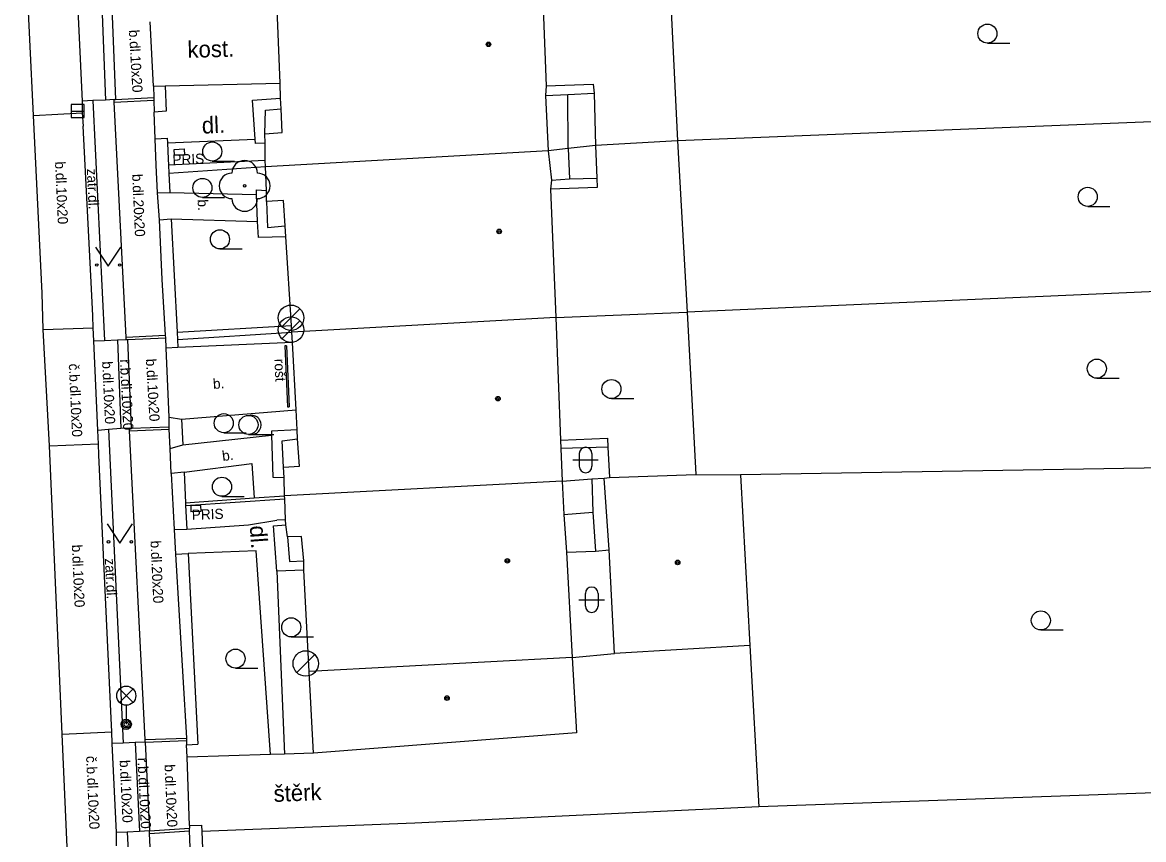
# Model space of a CAD drawing. Extents: x -600309 to -598967, y -1161267 to -1160292.
# Drawn here: x -599771.77 to -599727.72, y -1160520.86 to -1160488.76 of the extents above; entities that cross this region are included whole.
import ezdxf

# ---------------------------------------------------------------- set-up
doc = ezdxf.new("R2010")
doc.units = 0
for name, color, linetype in [('Level 10', 7, 'Continuous'), ('Level 11', 7, 'Continuous'), ('Level 22', 7, 'Continuous'), ('Level 24', 7, 'Continuous'), ('Level 27', 7, 'Continuous'), ('Level 33', 7, 'Continuous'), ('Level 36', 7, 'Continuous'), ('Level 39', 7, 'Continuous'), ('Level 40', 7, 'Continuous'), ('Level 41', 7, 'Continuous'), ('Level 42', 7, 'Continuous'), ('Level 5', 7, 'Continuous'), ('Level 51', 7, 'Continuous'), ('Level 52', 7, 'Continuous'), ('Level 7', 7, 'Continuous'), ('Level 8', 7, 'Continuous')]:
    doc.layers.add(name, color=color, linetype=linetype)

msp = doc.modelspace()

# ---------------------------------------------------------------- linework, layer by layer
at = {"layer": 'Level 10'}
for points in [[(-599769.8, -1160483.83), (-599769.42, -1160491.85), (-599769.42, -1160492.31)], [(-599769.42, -1160492.31), (-599769.39, -1160492.84)], [(-599768.99, -1160500.75), (-599769.01, -1160500.29), (-599769.06, -1160499.23), (-599769.39, -1160492.84)], [(-599768.78, -1160505.31), (-599768.81, -1160504.79), (-599768.96, -1160501.27), (-599768.99, -1160500.75)], [(-599768.26, -1160516.63), (-599768.29, -1160516.09), (-599768.77, -1160505.76), (-599768.78, -1160505.31)], [(-599768.07, -1160521.1), (-599768.08, -1160520.58), (-599768.24, -1160517.09), (-599768.26, -1160516.63)]]:
    msp.add_lwpolyline(points, dxfattribs=at)
at = {"layer": 'Level 11'}
for points in [[(-599771.33, -1160492.41), (-599771.77, -1160483.45)], [(-599768.73, -1160487.2), (-599768.64, -1160488.43), (-599768.51, -1160491.81)], [(-599768.33, -1160487.18), (-599768.32, -1160487.28), (-599768.24, -1160488.41), (-599768.24, -1160488.51), (-599768.11, -1160491.79)], [(-599766.16, -1160491.25), (-599761.65, -1160491.14)], [(-599769.01, -1160491.83), (-599769.42, -1160491.85)], [(-599768.51, -1160491.81), (-599769.01, -1160491.83)], [(-599769.01, -1160491.83), (-599768.54, -1160501.25)], [(-599768.17, -1160491.79), (-599768.51, -1160491.81)], [(-599768.17, -1160491.79), (-599768.11, -1160491.79), (-599766.61, -1160491.71)], [(-599767.69, -1160501.22), (-599767.7, -1160501.12), (-599768.16, -1160491.89), (-599768.17, -1160491.79)], [(-599768.16, -1160491.89), (-599766.61, -1160491.81)], [(-599762.24, -1160493.5), (-599762.62, -1160493.51), (-599762.63, -1160493.34), (-599762.73, -1160491.81), (-599761.63, -1160491.73)], [(-599771.33, -1160492.41), (-599769.42, -1160492.31)], [(-599762.25, -1160493.14), (-599762.2199, -1160492.21), (-599761.6, -1160492.1599)], [(-599770.95, -1160500.82), (-599771, -1160499.39), (-599771.33, -1160492.41)], [(-599766.07, -1160493.49), (-599762.63, -1160493.34)], [(-599765.98, -1160495.44), (-599762.57, -1160495.52)], [(-599761.42, -1160497.18), (-599762.5, -1160497.21), (-599762.53, -1160496.58), (-599762.57, -1160495.52), (-599762.58, -1160495.33), (-599762.18, -1160495.36)], [(-599762.18, -1160495.8), (-599762.14, -1160496.82), (-599761.45, -1160496.75)], [(-599765.93, -1160496.48), (-599762.53, -1160496.58)], [(-599770.95, -1160500.82), (-599768.99, -1160500.75)], [(-599770.7, -1160505.39), (-599770.95, -1160500.82)], [(-599767.7, -1160501.12), (-599766.15, -1160501.05)], [(-599767.69, -1160501.22), (-599767.64, -1160501.22), (-599766.14, -1160501.15)], [(-599768.96, -1160501.27), (-599768.54, -1160501.25)], [(-599768.54, -1160501.25), (-599768.04, -1160501.23)], [(-599768.04, -1160501.23), (-599767.69, -1160501.22)], [(-599768.04, -1160501.23), (-599767.9, -1160504.71)], [(-599767.64, -1160501.22), (-599767.5, -1160504.7)], [(-599761.16, -1160501.33), (-599765.67, -1160501.53)], [(-599761.39, -1160501.46), (-599761.46, -1160501.46), (-599761.35, -1160503.86), (-599761.29, -1160503.86)], [(-599765.52, -1160504.35), (-599761.02, -1160503.98)], [(-599767.56, -1160504.7), (-599767.9, -1160504.71)], [(-599767.56, -1160504.7), (-599767.5, -1160504.7), (-599766, -1160504.64)], [(-599766.95, -1160517.03), (-599766.95, -1160516.93), (-599767.56, -1160504.8), (-599767.56, -1160504.7)], [(-599768.39, -1160504.75), (-599768.81, -1160504.79)], [(-599767.9, -1160504.71), (-599768.39, -1160504.75)], [(-599768.39, -1160504.75), (-599767.81, -1160517.07)], [(-599767.56, -1160504.8), (-599766, -1160504.74)], [(-599765.47, -1160505.35), (-599761.98, -1160504.97)], [(-599760.98, -1160504.76), (-599761.99, -1160504.81), (-599761.98, -1160504.97), (-599761.93, -1160506.62), (-599761.49, -1160506.63)], [(-599761.51, -1160506.23), (-599761.56, -1160505.19), (-599760.9699, -1160505.11)], [(-599770.7, -1160505.39), (-599768.78, -1160505.31)], [(-599770.21, -1160516.72), (-599770.7, -1160505.39)], [(-599765.42, -1160506.42), (-599762.76, -1160506.08)], [(-599762.76, -1160506.08), (-599762.67, -1160507.44)], [(-599749.4, -1160506.69), (-599749.36, -1160508)], [(-599750.5, -1160508.09), (-599749.36, -1160508)], [(-599749.36, -1160508), (-599749.26, -1160509.53)], [(-599765.31, -1160508.66), (-599762.89, -1160508.5)], [(-599762.89, -1160508.5), (-599761.78, -1160508.31)], [(-599761.9, -1160508.53), (-599761.42, -1160508.5)], [(-599761.78, -1160510.31), (-599761.9, -1160508.53)], [(-599761.43, -1160508.3), (-599761.78, -1160508.31)], [(-599761.35, -1160508.9699), (-599761.28, -1160509.94), (-599760.7199, -1160509.9099)], [(-599762.59, -1160509.51), (-599765.26, -1160509.62)], [(-599762.02, -1160517.52), (-599762.59, -1160509.51)], [(-599750.39, -1160509.57), (-599749.26, -1160509.53)], [(-599749.26, -1160509.53), (-599748.7199, -1160509.4699)], [(-599760.7199, -1160510.28), (-599761.78, -1160510.31)], [(-599761.78, -1160510.31), (-599761.47, -1160517.5)], [(-599743.19, -1160513.24), (-599742.84, -1160519.57)], [(-599750.17, -1160513.7), (-599748.51, -1160513.55)], [(-599770.21, -1160516.72), (-599768.26, -1160516.63)], [(-599770.01, -1160521.16), (-599770.21, -1160516.72)], [(-599766.95, -1160517.03), (-599767.34, -1160517.05), (-599767.81, -1160517.07)], [(-599766.95, -1160516.93), (-599765.33, -1160516.87)], [(-599766.95, -1160517.03), (-599765.32, -1160516.97)], [(-599766.95, -1160517.03), (-599766.78, -1160520.52)], [(-599767.81, -1160517.07), (-599768.24, -1160517.09)], [(-599767.34, -1160517.05), (-599767.17, -1160520.54)], [(-599760.33, -1160517.46), (-599761.47, -1160517.5), (-599762.02, -1160517.52), (-599765.3, -1160517.62)], [(-599766.78, -1160520.52), (-599767.17, -1160520.54), (-599767.66, -1160520.56)], [(-599766.78, -1160520.52), (-599765.2, -1160520.41)], [(-599766.78, -1160520.62), (-599765.2, -1160520.51)], [(-599766.1, -1160534.28), (-599766.78, -1160520.62), (-599766.78, -1160520.52)], [(-599767.66, -1160520.56), (-599768.08, -1160520.58)], [(-599767.66, -1160520.56), (-599767.6, -1160521.57), (-599766.94, -1160535.24)]]:
    msp.add_lwpolyline(points, dxfattribs=at)
at = {"layer": 'Level 22'}
msp.add_circle((-599763.04, -1160495.18), 0.05, dxfattribs=at)
for centre, start, end in [((-599763.04, -1160494.68), 0, 180), ((-599763.54, -1160495.18), 90, 270), ((-599762.54, -1160495.18), 270, 90), ((-599763.04, -1160495.68), 180, 0)]:
    msp.add_arc(centre, 0.5, start, end, dxfattribs=at)
at = {"layer": 'Level 24'}
for points in [[(-599765.81, -1160493.75), (-599765.41, -1160493.73)], [(-599765.8, -1160493.98), (-599765.81, -1160493.75)], [(-599765.4, -1160493.97), (-599765.8, -1160493.98)], [(-599765.41, -1160493.73), (-599765.4, -1160493.97)], [(-599761.39, -1160501.46), (-599761.29, -1160503.86)], [(-599764.76, -1160507.73), (-599765.16, -1160507.74)], [(-599765.16, -1160507.74), (-599765.15, -1160507.98)], [(-599764.75, -1160507.97), (-599764.76, -1160507.73)], [(-599764.75, -1160507.97), (-599765.15, -1160507.98)]]:
    msp.add_lwpolyline(points, dxfattribs=at)
at = {"layer": 'Level 27'}
for p, q in [((-599769.85, -1160492.24), (-599769.35, -1160492.24)), ((-599761.574, -1160500.713), (-599760.867, -1160500.006)), ((-599761.574, -1160501.183), (-599760.867, -1160500.476)), ((-599760.994, -1160514.293), (-599760.287, -1160513.586))]:
    msp.add_line(p, q, dxfattribs=at)
msp.add_lwpolyline([(-599769.85, -1160492.49), (-599769.35, -1160492.49), (-599769.35, -1160491.99), (-599769.85, -1160491.99)], close=True, dxfattribs=at)
for centre in [(-599761.22, -1160500.36), (-599761.22, -1160500.83), (-599760.64, -1160513.94)]:
    msp.add_circle(centre, 0.5, dxfattribs=at)
at = {"layer": 'Level 33'}
for p, q in [((-599767.955, -1160515.47), (-599767.425, -1160514.94)), ((-599767.955, -1160514.94), (-599767.425, -1160515.47)), ((-599767.69, -1160515.58), (-599767.69, -1160516.33))]:
    msp.add_line(p, q, dxfattribs=at)
for centre, radius in [((-599767.69, -1160515.205), 0.375), ((-599767.69, -1160516.33), 0.2), ((-599767.69, -1160516.33), 0.1445), ((-599767.69, -1160516.33), 0.0876)]:
    msp.add_circle(centre, radius, dxfattribs=at)
at = {"layer": 'Level 36'}
for p, q in [((-599733.86, -1160489.575), (-599732.985, -1160489.575)), ((-599764.31, -1160494.205), (-599763.435, -1160494.205)), ((-599764.7, -1160495.635), (-599763.825, -1160495.635)), ((-599729.92, -1160495.985), (-599729.045, -1160495.985)), ((-599764.01, -1160497.655), (-599763.135, -1160497.655)), ((-599729.56, -1160502.735), (-599728.685, -1160502.735)), ((-599748.63, -1160503.5349), (-599747.755, -1160503.5349)), ((-599763.86, -1160504.875), (-599762.985, -1160504.875)), ((-599762.89, -1160504.945), (-599761.89, -1160504.945)), ((-599750.146, -1160505.946), (-599749.146, -1160505.946)), ((-599749.896, -1160505.696), (-599749.896, -1160506.196)), ((-599749.396, -1160505.696), (-599749.396, -1160506.196)), ((-599763.93, -1160507.375), (-599763.055, -1160507.375)), ((-599749.656, -1160511.186), (-599749.656, -1160511.686)), ((-599749.156, -1160511.186), (-599749.156, -1160511.686)), ((-599749.906, -1160511.436), (-599748.906, -1160511.436)), ((-599731.76, -1160512.625), (-599730.885, -1160512.625)), ((-599761.21, -1160512.895), (-599760.335, -1160512.895)), ((-599763.4, -1160514.125), (-599762.525, -1160514.125))]:
    msp.add_line(p, q, dxfattribs=at)
for points in [[(-599768.9, -1160497.59), (-599768.4, -1160498.34), (-599767.9, -1160497.59)], [(-599768.44, -1160508.46), (-599767.94, -1160509.21), (-599767.44, -1160508.46)]]:
    msp.add_lwpolyline(points, dxfattribs=at)
for centre, radius in [((-599733.8601, -1160489.1999), 0.375), ((-599764.3101, -1160493.8299), 0.375), ((-599764.7001, -1160495.2599), 0.375), ((-599729.9201, -1160495.6099), 0.375), ((-599764.0101, -1160497.2799), 0.375), ((-599768.8502, -1160498.2898), 0.05), ((-599767.9508, -1160498.2898), 0.05), ((-599729.5601, -1160502.3599), 0.375), ((-599748.6301, -1160503.1598), 0.375), ((-599763.8601, -1160504.4999), 0.375), ((-599762.89, -1160504.5696), 0.375), ((-599763.9301, -1160506.9999), 0.375), ((-599768.3902, -1160509.1598), 0.05), ((-599767.4908, -1160509.1598), 0.05), ((-599761.2101, -1160512.5199), 0.375), ((-599731.7601, -1160512.2499), 0.375), ((-599763.4001, -1160513.7499), 0.375)]:
    msp.add_circle(centre, radius, dxfattribs=at)
for centre, radius, start, end in [((-599762.765, -1160504.5696), 0.375, 260.40593, 99.59407), ((-599749.6457, -1160505.6963), 0.25, 0, 180), ((-599749.6457, -1160506.1963), 0.25, 180, 0), ((-599749.4057, -1160511.1863), 0.25, 0, 180), ((-599749.4057, -1160511.6863), 0.25, 180, 0)]:
    msp.add_arc(centre, radius, start, end, dxfattribs=at)
at = {"layer": 'Level 39'}
for centre, radius in [((-599753.46, -1160489.62), 0.09), ((-599753.46, -1160489.62), 0.0398), ((-599753.04, -1160496.9699), 0.09), ((-599753.04, -1160496.9699), 0.0398), ((-599753.09, -1160503.54), 0.09), ((-599753.09, -1160503.54), 0.0398), ((-599752.7199, -1160509.9099), 0.09), ((-599752.7199, -1160509.9099), 0.0398), ((-599746.03, -1160509.9699), 0.09), ((-599746.03, -1160509.9699), 0.0398), ((-599755.09, -1160515.3), 0.09), ((-599755.09, -1160515.3), 0.0398)]:
    msp.add_circle(centre, radius, dxfattribs=at)
at = {"layer": 'Level 5'}
for points in [[(-599751.35, -1160487.19), (-599751.19, -1160491.25)], [(-599761.63, -1160491.73), (-599761.65, -1160491.14), (-599761.75, -1160488.57), (-599761.78, -1160487.76)], [(-599751.19, -1160491.25), (-599751.2199, -1160491.63)], [(-599761.6, -1160492.1599), (-599761.63, -1160491.73)], [(-599751.2199, -1160491.63), (-599751.12, -1160493.81)], [(-599761.56, -1160493.09), (-599761.6, -1160492.1599)], [(-599762.25, -1160493.14), (-599761.56, -1160493.09)], [(-599762.24, -1160493.5), (-599762.25, -1160493.14)], [(-599762.2199, -1160494.43), (-599762.23, -1160494.17), (-599762.23, -1160494), (-599762.24, -1160493.5)], [(-599751.12, -1160493.81), (-599762.2199, -1160494.43)], [(-599751.12, -1160493.81), (-599750.98, -1160494.96)], [(-599762.18, -1160495.36), (-599762.2199, -1160494.43)], [(-599750.98, -1160494.96), (-599751.02, -1160495.31)], [(-599762.18, -1160495.8), (-599762.18, -1160495.36)], [(-599751.02, -1160495.31), (-599750.81, -1160500.35)], [(-599761.52, -1160495.75), (-599762.18, -1160495.8)], [(-599761.45, -1160496.75), (-599761.52, -1160495.75)], [(-599761.42, -1160497.18), (-599761.45, -1160496.75)], [(-599761.18, -1160500.92), (-599761.2, -1160500.67), (-599761.42, -1160497.18)], [(-599750.81, -1160500.35), (-599761.18, -1160500.92)], [(-599750.81, -1160500.35), (-599750.63, -1160505.17)], [(-599760.98, -1160504.76), (-599761.02, -1160503.98), (-599761.16, -1160501.33), (-599761.18, -1160500.92)], [(-599760.9699, -1160505.11), (-599760.98, -1160504.76)], [(-599760.88, -1160506.19), (-599760.9699, -1160505.11)], [(-599750.63, -1160505.17), (-599750.62, -1160505.49)], [(-599750.62, -1160505.49), (-599750.57, -1160506.78)], [(-599761.51, -1160506.23), (-599760.88, -1160506.19)], [(-599761.49, -1160506.63), (-599761.51, -1160506.23)], [(-599761.4699, -1160507.35), (-599761.49, -1160506.63)], [(-599750.57, -1160506.78), (-599761.4699, -1160507.35)], [(-599750.57, -1160506.78), (-599750.5, -1160508.09)], [(-599748.92, -1160506.6599), (-599748.7, -1160506.64)], [(-599748.7199, -1160509.4699), (-599748.92, -1160506.6599)], [(-599748.7, -1160506.64), (-599745.31, -1160506.52)], [(-599745.31, -1160506.52), (-599743.56, -1160506.53)], [(-599743.56, -1160506.53), (-599743.19, -1160513.24)], [(-599761.42, -1160508.5), (-599761.43, -1160508.3), (-599761.46, -1160507.47), (-599761.4699, -1160507.35)], [(-599750.5, -1160508.09), (-599750.39, -1160509.57)], [(-599761.35, -1160508.9699), (-599761.42, -1160508.5)], [(-599760.81, -1160508.95), (-599761.35, -1160508.9699)], [(-599760.7199, -1160509.9099), (-599760.81, -1160508.95)], [(-599748.51, -1160513.55), (-599748.7199, -1160509.4699)], [(-599760.7199, -1160510.28), (-599760.7199, -1160509.9099)], [(-599750.39, -1160509.57), (-599750.17, -1160513.7)], [(-599760.5, -1160514.26), (-599760.7199, -1160510.28)], [(-599743.19, -1160513.24), (-599748.51, -1160513.55)], [(-599750.17, -1160513.7), (-599760.5, -1160514.26)]]:
    msp.add_lwpolyline(points, dxfattribs=at)
at = {"layer": 'Level 51'}
for points in [[(-599746.35, -1160486.96), (-599746.04, -1160493.4099)], [(-599751.19, -1160491.25), (-599749.35, -1160491.18)], [(-599749.35, -1160491.18), (-599749.31, -1160491.54)], [(-599751.2199, -1160491.63), (-599750.34, -1160491.59)], [(-599750.34, -1160491.59), (-599749.31, -1160491.54)], [(-599750.33, -1160493.71), (-599750.34, -1160491.59)], [(-599749.31, -1160491.54), (-599749.25, -1160493.59)], [(-599718.58, -1160492.31), (-599746.04, -1160493.4099)], [(-599749.25, -1160493.59), (-599750.33, -1160493.71)], [(-599746.04, -1160493.4099), (-599749.25, -1160493.59)], [(-599749.25, -1160493.59), (-599749.2, -1160494.88)], [(-599746.04, -1160493.4099), (-599745.6599, -1160500.14)], [(-599750.33, -1160493.71), (-599751.12, -1160493.81)], [(-599750.33, -1160493.71), (-599750.28, -1160494.9099)], [(-599750.98, -1160494.96), (-599750.28, -1160494.9099)], [(-599750.28, -1160494.9099), (-599749.2, -1160494.88)], [(-599749.2, -1160494.88), (-599749.19, -1160495.25)], [(-599749.19, -1160495.25), (-599751.02, -1160495.31)], [(-599711.14, -1160498.62), (-599745.6599, -1160500.14)], [(-599750.81, -1160500.35), (-599745.6599, -1160500.14)], [(-599745.6599, -1160500.14), (-599745.31, -1160506.52)], [(-599750.63, -1160505.17), (-599748.79, -1160505.09)], [(-599748.79, -1160505.09), (-599748.77, -1160505.45)], [(-599748.77, -1160505.45), (-599750.62, -1160505.49)], [(-599748.77, -1160505.45), (-599748.7, -1160506.64)], [(-599715.81, -1160506.07), (-599743.56, -1160506.53)], [(-599723.96, -1160518.9), (-599742.84, -1160519.57), (-599756.36, -1160520.21)]]:
    msp.add_lwpolyline(points, dxfattribs=at)
at = {"layer": 'Level 52'}
msp.add_lwpolyline([(-599750.17, -1160513.7), (-599750, -1160516.6599), (-599760.33, -1160517.46), (-599760.5, -1160514.26)], dxfattribs=at)
at = {"layer": 'Level 7'}
for points in [[(-599766.62, -1160491.27), (-599766.16, -1160491.25)], [(-599766.62, -1160491.27), (-599766.61, -1160491.71), (-599766.61, -1160491.81), (-599766.6, -1160492.28)], [(-599766.16, -1160491.25), (-599766.12, -1160492.25)], [(-599766.12, -1160492.25), (-599766.6, -1160492.28)], [(-599766.56, -1160493.33), (-599766.08, -1160493.31)], [(-599766.46, -1160495.46), (-599766.52, -1160494.37), (-599766.56, -1160493.33)], [(-599766.08, -1160493.31), (-599766.07, -1160493.49), (-599766.04, -1160494.13), (-599766.03, -1160494.35), (-599766.02, -1160494.7)], [(-599766.03, -1160494.35), (-599762.23, -1160494.17)], [(-599762.2199, -1160494.43), (-599766.02, -1160494.7)], [(-599766.02, -1160494.7), (-599765.98, -1160495.44)], [(-599766.46, -1160495.46), (-599765.98, -1160495.44)], [(-599766.39, -1160496.51), (-599765.93, -1160496.48)], [(-599766.12, -1160501.56), (-599766.14, -1160501.15), (-599766.15, -1160501.05), (-599766.28, -1160498.86), (-599766.39, -1160496.51)], [(-599765.93, -1160496.48), (-599765.69, -1160500.93), (-599765.68, -1160501.21)], [(-599765.69, -1160500.93), (-599761.2, -1160500.67)], [(-599765.68, -1160501.21), (-599761.18, -1160500.92)], [(-599765.67, -1160501.53), (-599766.12, -1160501.56)], [(-599765.68, -1160501.21), (-599765.67, -1160501.53)], [(-599765.97, -1160505.49), (-599766, -1160504.74), (-599766, -1160504.64), (-599766.01, -1160504.27)], [(-599766.01, -1160504.27), (-599765.52, -1160504.35)], [(-599765.52, -1160504.35), (-599765.47, -1160505.35)], [(-599765.97, -1160505.49), (-599765.47, -1160505.35)], [(-599765.42, -1160506.42), (-599765.93, -1160506.48)], [(-599765.42, -1160506.42), (-599765.36, -1160507.63)], [(-599765.93, -1160506.48), (-599765.81, -1160508.68)], [(-599750.57, -1160506.78), (-599749.4, -1160506.69)], [(-599749.4, -1160506.69), (-599748.92, -1160506.6599)], [(-599765.36, -1160507.63), (-599762.67, -1160507.44), (-599761.4699, -1160507.35)], [(-599765.36, -1160507.73), (-599761.46, -1160507.47)], [(-599765.36, -1160507.63), (-599765.36, -1160507.73), (-599765.31, -1160508.66)], [(-599765.81, -1160508.68), (-599765.31, -1160508.66)], [(-599765.76, -1160509.65), (-599765.26, -1160509.62)], [(-599765.76, -1160509.65), (-599765.33, -1160516.87), (-599765.32, -1160516.97)], [(-599765.26, -1160509.62), (-599764.88, -1160517.11)], [(-599765.32, -1160516.97), (-599765.32, -1160517.13)], [(-599765.32, -1160517.13), (-599764.88, -1160517.11)], [(-599765.2, -1160520.3), (-599764.73, -1160520.29)], [(-599765.2, -1160520.3), (-599765.2, -1160520.41)], [(-599764.13, -1160533.42), (-599764.7, -1160533.39), (-599765.2, -1160520.51), (-599765.2, -1160520.41)], [(-599764.73, -1160520.29), (-599764.72, -1160520.54), (-599764.24, -1160532.92)], [(-599756.36, -1160520.21), (-599764.72, -1160520.54)]]:
    msp.add_lwpolyline(points, dxfattribs=at)
at = {"layer": 'Level 8'}
for points in [[(-599766.62, -1160491.27), (-599766.75, -1160488.74)], [(-599766.56, -1160493.33), (-599766.6, -1160492.28)], [(-599766.39, -1160496.51), (-599766.46, -1160495.46)], [(-599766.01, -1160504.27), (-599766.12, -1160501.56)], [(-599765.93, -1160506.48), (-599765.97, -1160505.49)], [(-599765.81, -1160508.68), (-599765.76, -1160509.65)], [(-599765.2, -1160520.3), (-599765.3, -1160517.62), (-599765.32, -1160517.13)]]:
    msp.add_lwpolyline(points, dxfattribs=at)

# ---------------------------------------------------------------- texts
at = {"layer": 'Level 40'}
for s, height, rotation, p in [('b.dl.10x20', 0.39997, 273.37911, (-599767.59, -1160489.06)), ('kost.', 0.65, 1.40968, (-599765.28, -1160490.15)), ('dl.', 0.65, 2.49593, (-599764.71, -1160493.13)), ('b.dl.10x20', 0.4, 272.66055, (-599770.49, -1160494.23)), ('zatr.dl.', 0.4, 272.66055, (-599769.24, -1160494.51)), ('b.dl.20x20', 0.4, 272.66055, (-599767.46, -1160494.72)), ('b.', 0.4, 272.88911, (-599764.89, -1160495.72)), ('r.b.dl.10x20', 0.399942, 272.78029, (-599767.94, -1160502)), ('b.dl.10x20', 0.39997, 273.37911, (-599766.92, -1160501.98)), ('č.b.dl.10x20', 0.400002, 272.66055, (-599769.95, -1160502.17)), ('b.dl.10x20', 0.4, 272.78029, (-599768.64, -1160502.08)), ('b.', 0.4, 4.52594, (-599764.27, -1160503.16)), ('b.', 0.4, 7.47413, (-599763.9, -1160505.99)), ('dl.', 0.65, 274.04893, (-599762.84, -1160508.54)), ('b.dl.10x20', 0.4, 272.66055, (-599769.83, -1160509.28)), ('b.dl.20x20', 0.4, 272.66055, (-599766.74, -1160509.12)), ('zatr.dl.', 0.4, 272.66055, (-599768.53, -1160509.82)), ('č.b.dl.10x20', 0.400002, 272.66055, (-599769.27, -1160517.58)), ('b.dl.10x20', 0.4, 272.66055, (-599767.95, -1160517.74)), ('r.b.dl.10x20', 0.399942, 272.78029, (-599767.25, -1160517.65)), ('b.dl.10x20', 0.4, 272.66055, (-599766.19, -1160517.91)), ('štěrk', 0.65, 2.25957, (-599761.89, -1160519.38))]:
    msp.add_text(s, height=height, rotation=rotation, dxfattribs=at).set_placement(p)
at = {"layer": 'Level 41'}
for p in [(-599765.87, -1160494.35), (-599765.11, -1160508.3)]:
    msp.add_text('PRIS', height=0.4, rotation=1.97493, dxfattribs=at).set_placement(p)
at = {"layer": 'Level 42'}
msp.add_text('rošt', height=0.4, rotation=272.36466, dxfattribs=at).set_placement((-599761.87, -1160501.98))

doc.saveas('drawing.dxf')
